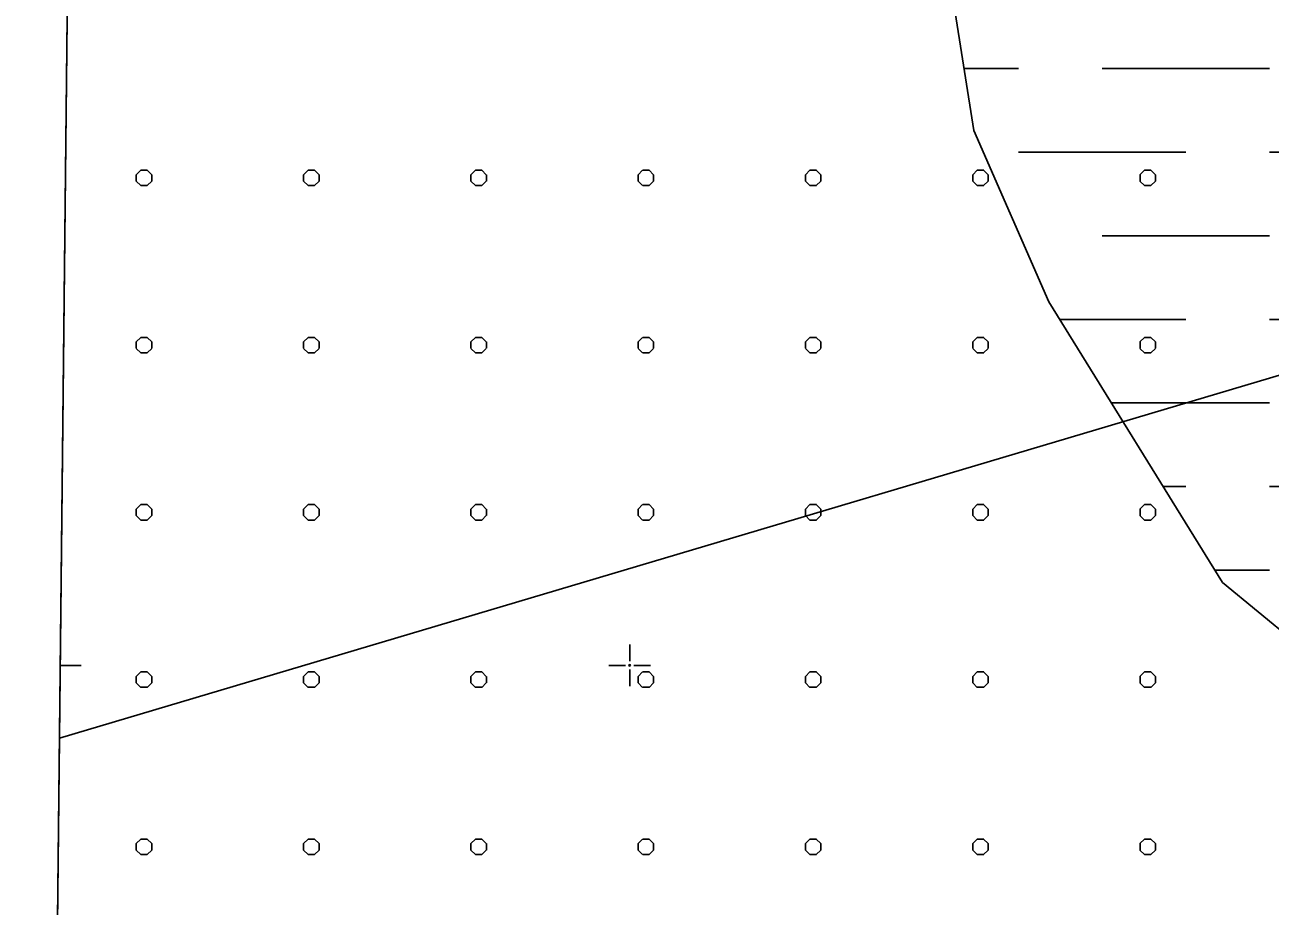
# Model space of a CAD drawing. Extents: x 419109 to 421295, y 4452223 to 4457798.
# Drawn here: x 419138 to 419883, y 4456856 to 4457383 of the extents above; entities that cross this region are included whole.
import ezdxf

# ---------------------------------------------------------------- set-up
doc = ezdxf.new("R2010")
doc.units = 0
for name, color, linetype in [('PAFTALAMA', 7, 'Continuous'), ('PL_KA_TARIM_ALANI', 7, 'Continuous'), ('SN_TASKIN', 7, 'Continuous'), ('SN_TR_TASKIN', 7, 'Continuous'), ('TR_TARIMALANI', 7, 'Continuous')]:
    doc.layers.add(name, color=color, linetype=linetype)

msp = doc.modelspace()

# ---------------------------------------------------------------- linework, layer by layer
at = {"layer": 'PAFTALAMA'}
for p, q in [((419500, 4457002.5), (419500, 4457012.5)), ((419159.63, 4457000), (419172.13, 4457000)), ((419487.5, 4457000), (419497.5, 4457000)), ((419500, 4456997.5), (419500, 4456987.5)), ((419502.5, 4457000), (419512.5, 4457000))]:
    msp.add_line(p, q, dxfattribs=at)
msp.add_lwpolyline([(419168.18, 4457798.01), (419138.44, 4455021.89), (421266.41, 4454999.4), (421295.36, 4457775.52)], dxfattribs=at)
msp.add_circle((419500, 4457000), 0.5, dxfattribs=at)
at = {"layer": 'PL_KA_TARIM_ALANI'}
for points in [[(419918.87, 4457790.08), (419168.18, 4457798.01), (419159.16, 4456956.55)], [(419159.16, 4456956.55), (420132.98, 4457246.25), (420129.11, 4457379.11)], [(420135.88, 4457146.88), (420132.98, 4457246.25), (419159.16, 4456956.55)], [(419159.16, 4456956.55), (419138.44, 4455021.89), (419792.54, 4455014.98)]]:
    msp.add_lwpolyline(points, dxfattribs=at)
at = {"layer": 'SN_TASKIN'}
msp.add_lwpolyline([(421279.09, 4456215.61), (421195.31, 4456240.09), (421032.23, 4456272.97), (420928.59, 4456320.69), (420834.21, 4456393.35), (420746.64, 4456480.52), (420663.92, 4456586.47), (420574.11, 4456669.5), (420422.96, 4456744.08), (420282.11, 4456812), (420160.8, 4456835.05), (420091.41, 4456837.4), (419960.89, 4456961.81), (419854.4, 4457049.62), (419750.61, 4457217.33), (419705.67, 4457319.89), (419669.27, 4457550.58), (419656.39, 4457729.95), (419636.42, 4457793.06)], dxfattribs=at)
at = {"layer": 'SN_TR_TASKIN'}
for p, q in [((419699.83, 4457356.9), (419732.43, 4457356.9)), ((419782.43, 4457356.9), (419882.43, 4457356.9)), ((419732.43, 4457306.9), (419832.43, 4457306.9)), ((419882.43, 4457306.9), (419982.43, 4457306.9)), ((419782.43, 4457256.9), (419882.43, 4457256.9)), ((419757.06, 4457206.9), (419832.43, 4457206.9)), ((419882.43, 4457206.9), (419982.43, 4457206.9)), ((419788.01, 4457156.9), (419882.43, 4457156.9)), ((419818.95, 4457106.9), (419832.43, 4457106.9)), ((419882.43, 4457106.9), (419982.43, 4457106.9)), ((419849.89, 4457056.9), (419882.43, 4457056.9))]:
    msp.add_line(p, q, dxfattribs=at)
at = {"layer": 'TR_TARIMALANI'}
for p, q in [((419205.01, 4457293.4), (419207.71, 4457296.11)), ((419205.04, 4457289.6), (419205.04, 4457293.43)), ((419207.75, 4457296.14), (419211.58, 4457296.14)), ((419214.26, 4457293.4), (419211.55, 4457296.11)), ((419214.29, 4457289.6), (419214.29, 4457293.43)), ((419305.01, 4457293.4), (419307.71, 4457296.11)), ((419305.04, 4457289.6), (419305.04, 4457293.43)), ((419307.75, 4457296.14), (419311.58, 4457296.14)), ((419314.26, 4457293.4), (419311.55, 4457296.11)), ((419314.29, 4457289.6), (419314.29, 4457293.43)), ((419405, 4457293.4), (419407.71, 4457296.11)), ((419405.04, 4457289.6), (419405.04, 4457293.43)), ((419407.75, 4457296.14), (419411.58, 4457296.14)), ((419414.25, 4457293.4), (419411.55, 4457296.11)), ((419414.29, 4457289.6), (419414.29, 4457293.43)), ((419505, 4457293.4), (419507.71, 4457296.11)), ((419505.04, 4457289.6), (419505.04, 4457293.43)), ((419507.75, 4457296.14), (419511.58, 4457296.14)), ((419514.25, 4457293.4), (419511.54, 4457296.11)), ((419514.29, 4457289.6), (419514.29, 4457293.43)), ((419605, 4457293.4), (419607.71, 4457296.11)), ((419605.04, 4457289.6), (419605.04, 4457293.43)), ((419607.75, 4457296.14), (419611.58, 4457296.14)), ((419614.25, 4457293.4), (419611.54, 4457296.11)), ((419614.29, 4457289.6), (419614.29, 4457293.43)), ((419705, 4457293.4), (419707.71, 4457296.11)), ((419705.04, 4457289.6), (419705.04, 4457293.43)), ((419707.75, 4457296.14), (419711.58, 4457296.14)), ((419714.25, 4457293.4), (419711.54, 4457296.11)), ((419714.29, 4457289.6), (419714.29, 4457293.43)), ((419805, 4457293.4), (419807.71, 4457296.11)), ((419805.04, 4457289.6), (419805.04, 4457293.43)), ((419807.75, 4457296.14), (419811.58, 4457296.14)), ((419814.25, 4457293.4), (419811.54, 4457296.11)), ((419814.29, 4457289.6), (419814.29, 4457293.43)), ((419207.72, 4457286.86), (419205.01, 4457289.57)), ((419207.75, 4457286.89), (419211.58, 4457286.89)), ((419211.55, 4457286.86), (419214.25, 4457289.57)), ((419307.72, 4457286.86), (419305.01, 4457289.57)), ((419307.75, 4457286.89), (419311.58, 4457286.89)), ((419311.55, 4457286.86), (419314.25, 4457289.57)), ((419407.71, 4457286.86), (419405.01, 4457289.57)), ((419407.75, 4457286.89), (419411.58, 4457286.89)), ((419411.54, 4457286.86), (419414.25, 4457289.57)), ((419507.71, 4457286.86), (419505, 4457289.57)), ((419507.75, 4457286.89), (419511.58, 4457286.89)), ((419511.54, 4457286.86), (419514.25, 4457289.57)), ((419607.71, 4457286.86), (419605, 4457289.57)), ((419607.75, 4457286.89), (419611.58, 4457286.89)), ((419611.54, 4457286.86), (419614.25, 4457289.57)), ((419707.71, 4457286.86), (419705, 4457289.57)), ((419707.75, 4457286.89), (419711.58, 4457286.89)), ((419711.54, 4457286.86), (419714.25, 4457289.57)), ((419807.71, 4457286.86), (419805, 4457289.57)), ((419807.75, 4457286.89), (419811.58, 4457286.89)), ((419811.54, 4457286.86), (419814.25, 4457289.57)), ((419205.01, 4457193.4), (419207.71, 4457196.11)), ((419207.75, 4457196.14), (419211.58, 4457196.14)), ((419214.26, 4457193.4), (419211.55, 4457196.11)), ((419305.01, 4457193.4), (419307.71, 4457196.11)), ((419307.75, 4457196.14), (419311.58, 4457196.14)), ((419314.26, 4457193.4), (419311.55, 4457196.11)), ((419405, 4457193.4), (419407.71, 4457196.11)), ((419407.75, 4457196.14), (419411.58, 4457196.14)), ((419414.25, 4457193.4), (419411.55, 4457196.11)), ((419505, 4457193.4), (419507.71, 4457196.11)), ((419507.75, 4457196.14), (419511.58, 4457196.14)), ((419514.25, 4457193.4), (419511.54, 4457196.11)), ((419605, 4457193.4), (419607.71, 4457196.11)), ((419607.75, 4457196.14), (419611.58, 4457196.14)), ((419614.25, 4457193.4), (419611.54, 4457196.11)), ((419705, 4457193.4), (419707.71, 4457196.11)), ((419707.75, 4457196.14), (419711.58, 4457196.14)), ((419714.25, 4457193.4), (419711.54, 4457196.11)), ((419805, 4457193.4), (419807.71, 4457196.11)), ((419807.75, 4457196.14), (419811.58, 4457196.14)), ((419814.25, 4457193.4), (419811.54, 4457196.11)), ((419207.72, 4457186.86), (419205.01, 4457189.57)), ((419205.04, 4457189.6), (419205.04, 4457193.43)), ((419211.55, 4457186.86), (419214.25, 4457189.57)), ((419214.29, 4457189.6), (419214.29, 4457193.43)), ((419307.72, 4457186.86), (419305.01, 4457189.57)), ((419305.04, 4457189.6), (419305.04, 4457193.43)), ((419311.55, 4457186.86), (419314.25, 4457189.57)), ((419314.29, 4457189.6), (419314.29, 4457193.43)), ((419407.71, 4457186.86), (419405.01, 4457189.57)), ((419405.04, 4457189.6), (419405.04, 4457193.43)), ((419411.54, 4457186.86), (419414.25, 4457189.57)), ((419414.29, 4457189.6), (419414.29, 4457193.43)), ((419507.71, 4457186.86), (419505, 4457189.57)), ((419505.04, 4457189.6), (419505.04, 4457193.43)), ((419511.54, 4457186.86), (419514.25, 4457189.57)), ((419514.29, 4457189.6), (419514.29, 4457193.43)), ((419607.71, 4457186.86), (419605, 4457189.57)), ((419605.04, 4457189.6), (419605.04, 4457193.43)), ((419611.54, 4457186.86), (419614.25, 4457189.57)), ((419614.29, 4457189.6), (419614.29, 4457193.43)), ((419707.71, 4457186.86), (419705, 4457189.57)), ((419705.04, 4457189.6), (419705.04, 4457193.43)), ((419711.54, 4457186.86), (419714.25, 4457189.57)), ((419714.29, 4457189.6), (419714.29, 4457193.43)), ((419807.71, 4457186.86), (419805, 4457189.57)), ((419805.04, 4457189.6), (419805.04, 4457193.43)), ((419811.54, 4457186.86), (419814.25, 4457189.57)), ((419814.29, 4457189.6), (419814.29, 4457193.43)), ((419207.75, 4457186.89), (419211.58, 4457186.89)), ((419307.75, 4457186.89), (419311.58, 4457186.89)), ((419407.75, 4457186.89), (419411.58, 4457186.89)), ((419507.75, 4457186.89), (419511.58, 4457186.89)), ((419607.75, 4457186.89), (419611.58, 4457186.89)), ((419707.75, 4457186.89), (419711.58, 4457186.89)), ((419807.75, 4457186.89), (419811.58, 4457186.89)), ((419205.01, 4457093.4), (419207.71, 4457096.11)), ((419205.04, 4457089.6), (419205.04, 4457093.43)), ((419207.75, 4457096.14), (419211.58, 4457096.14)), ((419214.26, 4457093.4), (419211.55, 4457096.11)), ((419214.29, 4457089.6), (419214.29, 4457093.43)), ((419305.01, 4457093.4), (419307.71, 4457096.11)), ((419305.04, 4457089.6), (419305.04, 4457093.43)), ((419307.75, 4457096.14), (419311.58, 4457096.14)), ((419314.26, 4457093.4), (419311.55, 4457096.11)), ((419314.29, 4457089.6), (419314.29, 4457093.43)), ((419405, 4457093.4), (419407.71, 4457096.11)), ((419405.04, 4457089.6), (419405.04, 4457093.43)), ((419407.75, 4457096.14), (419411.58, 4457096.14)), ((419414.25, 4457093.4), (419411.55, 4457096.11)), ((419414.29, 4457089.6), (419414.29, 4457093.43)), ((419505, 4457093.4), (419507.71, 4457096.11)), ((419505.04, 4457089.6), (419505.04, 4457093.43)), ((419507.75, 4457096.14), (419511.58, 4457096.14)), ((419514.25, 4457093.4), (419511.54, 4457096.11)), ((419514.29, 4457089.6), (419514.29, 4457093.43)), ((419605, 4457093.4), (419607.71, 4457096.11)), ((419605.04, 4457089.6), (419605.04, 4457093.43)), ((419607.75, 4457096.14), (419611.58, 4457096.14)), ((419614.25, 4457093.4), (419611.54, 4457096.11)), ((419614.29, 4457089.6), (419614.29, 4457093.43)), ((419705, 4457093.4), (419707.71, 4457096.11)), ((419705.04, 4457089.6), (419705.04, 4457093.43)), ((419707.75, 4457096.14), (419711.58, 4457096.14)), ((419714.25, 4457093.4), (419711.54, 4457096.11)), ((419714.29, 4457089.6), (419714.29, 4457093.43)), ((419805, 4457093.4), (419807.71, 4457096.11)), ((419805.04, 4457089.6), (419805.04, 4457093.43)), ((419807.75, 4457096.14), (419811.58, 4457096.14)), ((419814.25, 4457093.4), (419811.54, 4457096.11)), ((419814.29, 4457089.6), (419814.29, 4457093.43)), ((419207.72, 4457086.86), (419205.01, 4457089.57)), ((419207.75, 4457086.89), (419211.58, 4457086.89)), ((419211.55, 4457086.86), (419214.25, 4457089.57)), ((419307.72, 4457086.86), (419305.01, 4457089.57)), ((419307.75, 4457086.89), (419311.58, 4457086.89)), ((419311.55, 4457086.86), (419314.25, 4457089.57)), ((419407.71, 4457086.86), (419405.01, 4457089.57)), ((419407.75, 4457086.89), (419411.58, 4457086.89)), ((419411.54, 4457086.86), (419414.25, 4457089.57)), ((419507.71, 4457086.86), (419505, 4457089.57)), ((419507.75, 4457086.89), (419511.58, 4457086.89)), ((419511.54, 4457086.86), (419514.25, 4457089.57)), ((419607.71, 4457086.86), (419605, 4457089.57)), ((419607.75, 4457086.89), (419611.58, 4457086.89)), ((419611.54, 4457086.86), (419614.25, 4457089.57)), ((419707.71, 4457086.86), (419705, 4457089.57)), ((419707.75, 4457086.89), (419711.58, 4457086.89)), ((419711.54, 4457086.86), (419714.25, 4457089.57)), ((419807.71, 4457086.86), (419805, 4457089.57)), ((419807.75, 4457086.89), (419811.58, 4457086.89)), ((419811.54, 4457086.86), (419814.25, 4457089.57)), ((419205.01, 4456993.41), (419207.71, 4456996.11)), ((419207.75, 4456996.14), (419211.58, 4456996.14)), ((419214.26, 4456993.41), (419211.55, 4456996.11)), ((419305.01, 4456993.41), (419307.71, 4456996.11)), ((419307.75, 4456996.14), (419311.58, 4456996.14)), ((419314.26, 4456993.41), (419311.55, 4456996.11)), ((419405, 4456993.41), (419407.71, 4456996.11)), ((419407.75, 4456996.14), (419411.58, 4456996.14)), ((419414.25, 4456993.41), (419411.55, 4456996.11)), ((419505, 4456993.41), (419507.71, 4456996.11)), ((419507.75, 4456996.14), (419511.58, 4456996.14)), ((419514.25, 4456993.41), (419511.54, 4456996.11)), ((419605, 4456993.41), (419607.71, 4456996.11)), ((419607.75, 4456996.14), (419611.58, 4456996.14)), ((419614.25, 4456993.41), (419611.54, 4456996.11)), ((419705, 4456993.41), (419707.71, 4456996.11)), ((419707.75, 4456996.14), (419711.58, 4456996.14)), ((419714.25, 4456993.41), (419711.54, 4456996.11)), ((419805, 4456993.41), (419807.71, 4456996.11)), ((419807.75, 4456996.14), (419811.58, 4456996.14)), ((419814.25, 4456993.41), (419811.54, 4456996.11)), ((419207.72, 4456986.87), (419205.01, 4456989.57)), ((419205.04, 4456989.6), (419205.04, 4456993.43)), ((419211.55, 4456986.87), (419214.25, 4456989.57)), ((419214.29, 4456989.6), (419214.29, 4456993.43)), ((419307.72, 4456986.87), (419305.01, 4456989.57)), ((419305.04, 4456989.6), (419305.04, 4456993.43)), ((419311.55, 4456986.87), (419314.25, 4456989.57)), ((419314.29, 4456989.6), (419314.29, 4456993.43)), ((419407.71, 4456986.87), (419405.01, 4456989.57)), ((419405.04, 4456989.6), (419405.04, 4456993.43)), ((419411.54, 4456986.87), (419414.25, 4456989.57)), ((419414.29, 4456989.6), (419414.29, 4456993.43)), ((419507.71, 4456986.87), (419505, 4456989.57)), ((419505.04, 4456989.6), (419505.04, 4456993.43)), ((419511.54, 4456986.87), (419514.25, 4456989.57)), ((419514.29, 4456989.6), (419514.29, 4456993.43)), ((419607.71, 4456986.87), (419605, 4456989.57)), ((419605.04, 4456989.6), (419605.04, 4456993.43)), ((419611.54, 4456986.87), (419614.25, 4456989.57)), ((419614.29, 4456989.6), (419614.29, 4456993.43)), ((419707.71, 4456986.87), (419705, 4456989.57)), ((419705.04, 4456989.6), (419705.04, 4456993.43)), ((419711.54, 4456986.87), (419714.25, 4456989.57)), ((419714.29, 4456989.6), (419714.29, 4456993.43)), ((419807.71, 4456986.87), (419805, 4456989.57)), ((419805.04, 4456989.6), (419805.04, 4456993.43)), ((419811.54, 4456986.87), (419814.25, 4456989.57)), ((419814.29, 4456989.6), (419814.29, 4456993.43)), ((419207.75, 4456986.89), (419211.58, 4456986.89)), ((419307.75, 4456986.89), (419311.58, 4456986.89)), ((419407.75, 4456986.89), (419411.58, 4456986.89)), ((419507.75, 4456986.89), (419511.58, 4456986.89)), ((419607.75, 4456986.89), (419611.58, 4456986.89)), ((419707.75, 4456986.89), (419711.58, 4456986.89)), ((419807.75, 4456986.89), (419811.58, 4456986.89)), ((419205.01, 4456893.41), (419207.71, 4456896.11)), ((419205.04, 4456889.6), (419205.04, 4456893.43)), ((419207.75, 4456896.14), (419211.58, 4456896.14)), ((419214.26, 4456893.41), (419211.55, 4456896.11)), ((419214.29, 4456889.6), (419214.29, 4456893.43)), ((419305.01, 4456893.41), (419307.71, 4456896.11)), ((419305.04, 4456889.6), (419305.04, 4456893.43)), ((419307.75, 4456896.14), (419311.58, 4456896.14)), ((419314.26, 4456893.41), (419311.55, 4456896.11)), ((419314.29, 4456889.6), (419314.29, 4456893.43)), ((419405, 4456893.41), (419407.71, 4456896.11)), ((419405.04, 4456889.6), (419405.04, 4456893.43)), ((419407.75, 4456896.14), (419411.58, 4456896.14)), ((419414.25, 4456893.41), (419411.55, 4456896.11)), ((419414.29, 4456889.6), (419414.29, 4456893.43)), ((419505, 4456893.41), (419507.71, 4456896.11)), ((419505.04, 4456889.6), (419505.04, 4456893.43)), ((419507.75, 4456896.14), (419511.58, 4456896.14)), ((419514.25, 4456893.41), (419511.54, 4456896.11)), ((419514.29, 4456889.6), (419514.29, 4456893.43)), ((419605, 4456893.41), (419607.71, 4456896.11)), ((419605.04, 4456889.6), (419605.04, 4456893.43)), ((419607.75, 4456896.14), (419611.58, 4456896.14)), ((419614.25, 4456893.41), (419611.54, 4456896.11)), ((419614.29, 4456889.6), (419614.29, 4456893.43)), ((419705, 4456893.41), (419707.71, 4456896.11)), ((419705.04, 4456889.6), (419705.04, 4456893.43)), ((419707.75, 4456896.14), (419711.58, 4456896.14)), ((419714.25, 4456893.41), (419711.54, 4456896.11)), ((419714.29, 4456889.6), (419714.29, 4456893.43)), ((419805, 4456893.41), (419807.71, 4456896.11)), ((419805.04, 4456889.6), (419805.04, 4456893.43)), ((419807.75, 4456896.14), (419811.58, 4456896.14)), ((419814.25, 4456893.41), (419811.54, 4456896.11)), ((419814.29, 4456889.6), (419814.29, 4456893.43)), ((419207.72, 4456886.87), (419205.01, 4456889.57)), ((419207.75, 4456886.89), (419211.58, 4456886.89)), ((419211.55, 4456886.87), (419214.25, 4456889.57)), ((419307.72, 4456886.87), (419305.01, 4456889.57)), ((419307.75, 4456886.89), (419311.58, 4456886.89)), ((419311.55, 4456886.87), (419314.25, 4456889.57)), ((419407.71, 4456886.87), (419405.01, 4456889.57)), ((419407.75, 4456886.89), (419411.58, 4456886.89)), ((419411.54, 4456886.87), (419414.25, 4456889.57)), ((419507.71, 4456886.87), (419505, 4456889.57)), ((419507.75, 4456886.89), (419511.58, 4456886.89)), ((419511.54, 4456886.87), (419514.25, 4456889.57)), ((419607.71, 4456886.87), (419605, 4456889.57)), ((419607.75, 4456886.89), (419611.58, 4456886.89)), ((419611.54, 4456886.87), (419614.25, 4456889.57)), ((419707.71, 4456886.87), (419705, 4456889.57)), ((419707.75, 4456886.89), (419711.58, 4456886.89)), ((419711.54, 4456886.87), (419714.25, 4456889.57)), ((419807.71, 4456886.87), (419805, 4456889.57)), ((419807.75, 4456886.89), (419811.58, 4456886.89)), ((419811.54, 4456886.87), (419814.25, 4456889.57))]:
    msp.add_line(p, q, dxfattribs=at)

doc.saveas('drawing.dxf')
